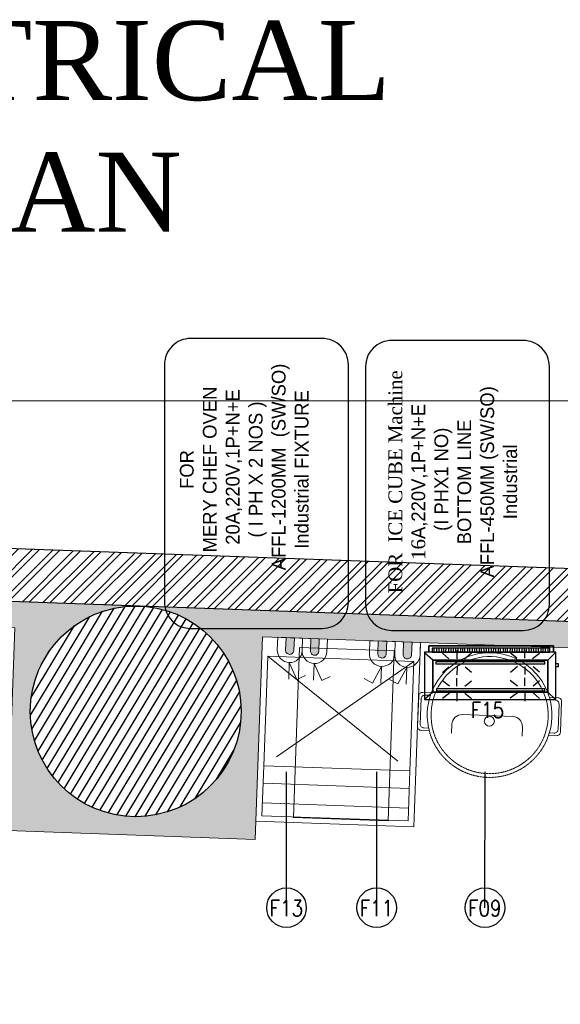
# Model space of a CAD drawing. Header units: millimetres. Extents: x 297264 to 416219, y -77299 to -23696.
# Tile 261 of 327: x 371378 to 373429, y -27449 to -23710. Entities that reach past the tile are written whole.
import ezdxf

# ---------------------------------------------------------------- set-up
doc = ezdxf.new("R2010")
doc.units = ezdxf.units.MM
doc.header["$LTSCALE"] = 2.5
doc.linetypes.add('DASHED', pattern=[19.05, 12.7, -6.35])
doc.linetypes.add('HIDDEN2', pattern=[4.7625, 3.175, -1.5875])
for name, color, linetype, lineweight in [('A-WALL', 7, 'Continuous', 30), ('CKD-Electrical Point', 7, 'Continuous', 25), ('CKD-Electrical Text', 7, 'Continuous', 25), ('ELEC', 1, 'Continuous', 5), ('ELEVATION 1', 143, 'Continuous', 18), ('ELEVATION 3', 23, 'Continuous', 13), ('ELEVATION 4', 157, 'Continuous', 9), ('FURNITURES', 30, 'Continuous', 15), ('HATCH LIGHT', 250, 'Continuous', 0), ('K Equipment', 30, 'Continuous', 9), ('K Equipment UC', 251, 'Continuous', 5), ('ROOM TEXT', 7, 'Continuous', 5), ('WALL', 132, 'Continuous', 25)]:
    doc.layers.add(name, color=color, linetype=linetype, lineweight=lineweight)
doc.layers.add('sp04000g0$0$S-COLS-PATT', color=252, linetype='Continuous')
doc.styles.add('CKD_Dimension Text', font='BOOKOSI.TTF')
doc.styles.add('MTEXT', font='romans.shx', dxfattribs={"width": 0.85})
doc.styles.get("Standard").update_dxf_attribs({"font": 'GOTHIC.TTF'})
doc.dimstyles.new('AJKD_30', dxfattribs={"dimscale": 30, "dimtxt": 2, "dimasz": 1, "dimexe": 0.8, "dimexo": 0.8, "dimgap": 0.5, "dimtad": 1, "dimdec": 0, "dimzin": 0, "dimdsep": 46, "dimtxsty": 'Standard', "dimblk": 'ARCHTICK', "dimcen": 0.125, "dimclrd": 251, "dimclre": 251, "dimclrt": 42, "dimadec": 0, "dimazin": 0, "dimtfac": 1, "dimtdec": 0, "dimtix": 1, "dimtmove": 0, "dimatfit": 3, "dimfxl": 1, "dimtolj": 1, "dimtzin": 0, "dimarcsym": 1})

# ---------------------------------------------------------------- blocks, each defined once
blk = doc.blocks.new('A$C7a6a0475')
for p, q in [((325.4, 415.9), (289.6, 415.9)), ((249.6, 175.9), (249.6, 375.9)), ((325.4, 135.9), (289.6, 135.9))]:
    blk.add_line(p, q)
at = {"elevation": 0}
for points in [[(167.8, 518), (167.8, 552.3, -0.414214), (182.8, 567.3), (303.7, 567.3, -0.414214), (318.7, 552.3), (318.7, 520.7)], [(177.8, 521.1), (177.8, 542.3, -0.414214), (192.8, 557.3), (293.7, 557.3, -0.414214), (308.7, 542.3), (308.7, 523.5)], [(167.8, 49.3), (167.8, 15, 0.414214), (182.8, 0), (303.7, 0, 0.414214), (318.7, 15), (318.7, 46.6)], [(177.8, 46.2), (177.8, 25, 0.414214), (192.8, 10), (293.7, 10, 0.414214), (308.7, 25), (308.7, 43.8)]]:
    blk.add_lwpolyline(points, format="xyb", dxfattribs=at)
blk.add_circle((271.1, 283.7), 20)
for centre, radius, start, end in [((247.5, 283.7), 247.5, 71.6585, 288.3415), ((247.5, 283.7), 232.5, 71.6585, 288.3415), ((289.6, 375.9), 40, 90, 180), ((289.6, 175.9), 40, 180, 270)]:
    blk.add_arc(centre, radius, start, end)
at = {"linetype": 'HIDDEN2', "ltscale": 0.1}
for radius in [247.5, 232.5]:
    blk.add_arc((247.5, 283.7), radius, 288.3415, 71.6585, dxfattribs=at)
blk = doc.blocks.new('A$Cb31a83a8')
at = {"linetype": 'DASHED', "ltscale": 20}
for p, q in [((0, 606.1, 0), (0, 416.1, 0)), ((555, 606.1, 0), (0, 606.1, 0)), ((555, 416.1, 0), (555, 606.1, 0)), ((555, 557, 0), (0, 557, 0)), ((555, 482, 0), (0, 482, 0)), ((555, 0, 0), (0, 416.1, 0)), ((0, 0, 0), (555, 416.1, 0))]:
    blk.add_line(p, q, dxfattribs=at)
at = {"linetype": 'DASHED', "ltscale": 20, "elevation": 0}
blk.add_lwpolyline([(0, 416.1), (555, 416.1), (555, 0), (0, 0)], close=True, dxfattribs=at)
blk = doc.blocks.new('_ArchTick')
at = {"color": 0, "linetype": 'ByBlock', "const_width": 0.15}
blk.add_lwpolyline([(-0.5, -0.5), (0.5, 0.5)], dxfattribs=at)
blk = doc.blocks.new('G$CD5B1A49A')
at = {"color": 3}
for points in [[(490, 186.8), (490, 210), (17, 210), (17, 186.8)], [(17, 186.8), (17, 210), (490, 210), (490, 186.8)], [(37, 186.6), (37.1, 201), (37.1, 201)], [(47.4, 188.9), (47.5, 200.9), (47.5, 200.9)], [(55.4, 188.9), (55.5, 200.9), (55.5, 200.9)], [(65.8, 188.8), (65.9, 200.8), (65.9, 200.8)], [(73.8, 188.7), (73.9, 200.7), (73.9, 200.7)], [(81.8, 188.6), (81.9, 200.6), (81.9, 200.6)], [(92.2, 188.6), (92.3, 200.6), (92.3, 200.6)], [(101, 188.5), (101.1, 200.5), (101.1, 200.5)], [(110.6, 188.4), (110.7, 200.4), (110.7, 200.4)], [(119.4, 188.3), (119.5, 200.3), (119.5, 200.3)], [(123.7, 161.6), (123.8, 192.8), (123.8, 192.8)], [(127.4, 188.3), (127.5, 200.3), (127.5, 200.3)], [(137.8, 188.2), (137.9, 202.6), (137.9, 202.6)], [(145.8, 188.1), (145.9, 202.5), (145.9, 202.5)], [(153.8, 188), (153.9, 202.4), (153.9, 202.4)], [(164.2, 188), (164.3, 202.4), (164.3, 202.4)], [(172.2, 187.9), (172.3, 202.3), (172.3, 202.3)], [(182.6, 187.8), (182.7, 202.2), (182.7, 202.2)], [(190.6, 187.7), (190.7, 202.1), (190.7, 202.1)], [(198.6, 187.7), (198.7, 202.1), (198.7, 202.1)], [(209, 187.6), (209.1, 202), (209.1, 202)], [(217, 187.5), (217.1, 201.9), (217.1, 201.9)], [(227.4, 187.4), (225.9, 201.8), (225.9, 201.8)], [(235.4, 187.3), (235.5, 201.7), (235.5, 201.7)], [(244.2, 187.3), (244.3, 201.7), (244.3, 201.7)], [(254.6, 187.2), (254.7, 201.6), (254.7, 201.6)], [(262.6, 187.1), (262.7, 201.5), (262.7, 201.5)], [(270.6, 187.1), (270.7, 201.5), (270.7, 201.5)], [(281, 187), (281.1, 201.4), (281.1, 201.4)], [(289, 186.9), (289.1, 201.3), (289.1, 201.3)], [(299.4, 186.8), (299.5, 201.2), (299.5, 201.2)], [(307.4, 186.7), (307.5, 201.1), (307.5, 201.1)], [(315.4, 186.7), (315.5, 201.1), (315.5, 201.1)], [(325.8, 186.6), (325.9, 201), (325.9, 201)], [(333.8, 186.5), (333.9, 200.9), (333.9, 200.9)], [(342.6, 186.4), (342.7, 200.8), (342.7, 200.8)], [(352.2, 188), (352.3, 200.8), (352.3, 200.8)], [(361, 187.9), (361.1, 200.7), (361.1, 200.7)], [(370.6, 187.8), (370.7, 200.6), (370.7, 200.6)], [(379.4, 187.7), (379.5, 200.5), (379.5, 200.5)], [(381.3, 163.2), (381.4, 193.6), (381.4, 193.6)], [(387.4, 187.7), (387.5, 200.5), (387.5, 200.5)], [(397.8, 187.6), (397.9, 200.4), (397.9, 200.4)], [(405.8, 187.5), (405.9, 200.3), (405.9, 200.3)], [(416.2, 187.4), (413.9, 200.2), (413.9, 200.2)], [(424.2, 187.4), (424.3, 200.2), (424.3, 200.2)], [(432.2, 187.3), (432.3, 200.1), (432.3, 200.1)], [(442.6, 187.2), (442.7, 201.6), (442.7, 201.6)], [(450.6, 187.1), (450.7, 201.5), (450.7, 201.5)], [(459.4, 187.1), (459.5, 201.5), (459.5, 201.5)], [(469, 187), (469.1, 201.4), (469.1, 201.4)], [(31.3, 156.5), (0.6, 184.4), (0.6, 184.4)], [(92.5, 161.7), (68.6, 182.6), (68.6, 182.6)], [(152.5, 161.5), (179, 183.8), (179, 183.8)], [(350.9, 163.3), (326.2, 183.3), (326.2, 183.3)], [(410.1, 163.1), (436.6, 183), (436.6, 183)], [(467.7, 156.5), (498.2, 186.8), (498.2, 186.8)], [(92.4, 131.3), (68.3, 109), (68.3, 109)], [(123.6, 131.2), (123.5, 100), (123.5, 100)], [(154, 131.1), (178.7, 110.2), (178.7, 110.2)], [(353.2, 132.1), (325.9, 109.7), (325.9, 109.7)], [(381.2, 132), (381.1, 101.6), (381.1, 101.6)], [(412.4, 131.9), (436.3, 111.8), (436.3, 111.8)], [(498, 131.6), (508.4, 131.6), (508.4, 142), (498, 142)], [(94.6, 57.7), (68.2, 77.8), (68.2, 77.8)], [(123.4, 57.6), (123.5, 88), (123.5, 88)], [(153.8, 57.5), (178.6, 77.4), (178.6, 77.4)], [(353, 56.9), (325.8, 79.3), (325.8, 79.3)], [(381, 58.4), (381.1, 89.6), (381.1, 89.6)], [(412.2, 58.3), (436.2, 79), (436.2, 79)], [(31.3, 34.7), (0, 6.8), (0, 6.8)], [(94.5, 30.5), (68, 10.6), (68, 10.6)], [(123.3, 30.4), (123.2, 0), (123.2, 0)], [(153.7, 30.3), (178.4, 10.2), (178.4, 10.2)], [(352.9, 32.1), (325.6, 11.3), (325.6, 11.3)], [(380.9, 32), (380.8, 0.8), (380.8, 0.8)], [(412.1, 31.9), (436, 11), (436, 11)], [(467.7, 34.7), (497.6, 6.8), (497.6, 6.8)]]:
    blk.add_lwpolyline(points, dxfattribs=at)
for points in [[(475.5, 201.3), (29, 201.3), (29, 186.8), (475.5, 186.7)], [(498.2, 186.8), (0, 186.8), (0, 6.8), (498.2, 6.8)], [(467.7, 156.5), (467.7, 34.7), (31.3, 34.7), (31.3, 156.5)], [(31.3, 34.7), (467.7, 34.7), (467.7, 156.5), (31.3, 156.5)], [(457.3, 150.1), (43.7, 150.1), (43.6, 141.9), (457.3, 141.9)], [(43.6, 141.9), (457.3, 141.9), (457.3, 150.1), (43.6, 150.1)], [(456.9, 47.7), (45.7, 47.7), (45.7, 39.4), (456.9, 39.4)], [(45.7, 39.4), (456.9, 39.4), (456.9, 47.7), (45.7, 47.7)]]:
    blk.add_lwpolyline(points, close=True, dxfattribs=at)
blk = doc.blocks.new('WQEREYTI')
at = {"layer": 'ELEC', "lineweight": 0}
blk.add_hatch(color=4, dxfattribs=at).paths.add_polyline_path([(5560326.96, 630080.87), (5560326.96, 630079.63), (5560328.82, 630079.63, 0.414214), (5560329.44, 630080.25, 0.414214), (5560328.82, 630080.87)])
at = {"layer": 'ELEC', "color": 4, "lineweight": 0}
for p, q in [((5560330.68, 630080.25), (5560333.16, 630080.25)), ((5560330.68, 630080.25), (5560333.16, 630079.01)), ((5560333.16, 630079.01), (5560332.54, 630077.77))]:
    blk.add_line(p, q, dxfattribs=at)
blk.add_lwpolyline([(5560326.96, 630078.39), (5560326.96, 630082.11), (5560328.82, 630082.11, -0.414214), (5560330.68, 630080.25), (5560330.68, 630080.25, -0.414214), (5560328.82, 630078.39), (5560326.96, 630078.39)], format="xyb", dxfattribs=at)
blk.add_lwpolyline([(5560326.96, 630079.63), (5560326.96, 630080.87), (5560328.82, 630080.87, -0.414214), (5560329.44, 630080.25, -0.414214), (5560328.82, 630079.63)], format="xyb", close=True, dxfattribs=at)
blk = doc.blocks.new('EQWRTYTREWERYTU')
at = {"layer": 'ELEC', "lineweight": 0}
blk.add_hatch(color=3, dxfattribs=at).paths.add_polyline_path([(5560326.38, 630073.1), (5560326.38, 630071.86), (5560328.24, 630071.86, 0.414214), (5560328.86, 630072.48, 0.414214), (5560328.24, 630073.1)])
at = {"layer": 'ELEC', "color": 3, "lineweight": 0}
for p, q in [((5560330.09, 630072.48), (5560332.57, 630072.48)), ((5560330.09, 630072.48), (5560332.57, 630071.25)), ((5560332.57, 630071.25), (5560331.95, 630070.01))]:
    blk.add_line(p, q, dxfattribs=at)
blk.add_lwpolyline([(5560326.38, 630070.63), (5560326.38, 630074.34), (5560328.24, 630074.34, -0.414214), (5560330.09, 630072.48), (5560330.09, 630072.48, -0.414214), (5560328.24, 630070.63), (5560326.38, 630070.63)], format="xyb", dxfattribs=at)
blk.add_lwpolyline([(5560326.38, 630071.86), (5560326.38, 630073.1), (5560328.24, 630073.1, -0.414214), (5560328.86, 630072.48, -0.414214), (5560328.24, 630071.86)], format="xyb", close=True, dxfattribs=at)

msp = doc.modelspace()

# ---------------------------------------------------------------- hatches: boundary and pattern name
at = {"layer": 'HATCH LIGHT', "true_color": 0x636466}
h = msp.add_hatch(dxfattribs=at)
h.set_pattern_fill('ANSI32', color=251, scale=6)
h.set_pattern_definition([(45, (300231.21, -46725.026), (-40.411153, 40.411153), []), (45, (300258.15, -46725.026), (-40.411153, 40.411153), [])])
h.paths.add_polyline_path([(377374.1, -32590), (377180.1, -32638.8), (377361.6, -33359.7), (364809, -33359.6, -0.000263), (364794.5, -33559.6), (377618.3, -33559.7)])
h.paths.add_polyline_path([(365222.9, -25157.1), (365022.9, -25157.1, -0.011972), (364541.6, -34256), (364742.2, -34256, 0.01196)])
h.paths.add_polyline_path([(365206.6, -25697.6), (374885.5, -26046.6, 0.003501), (375379.6, -26800.6), (375547.2, -26691.5), (374997.1, -25850.5), (365212.8, -25497.7, -0.000262)])
h = msp.add_hatch(dxfattribs=at)
h.set_pattern_fill('ANSI36', color=251, scale=7)
h.set_pattern_definition([(45, (300231.21, -46725.026), (11.786586, 43.2174826), [55.5625, -11.1125, 0, -11.1125])])
h.paths.add_polyline_path([(371331.6, -26789), (372271, -26822.8), (372298.7, -26053.4), (374829.8, -26144.6), (375296.3, -26856), (375379.6, -26800.6, -0.003501), (374885.5, -26046.6), (371832.6, -25936.7, -0.403697), (372218.2, -26336.4, -1), (371418.2, -26336.4, -0.424809), (371832.6, -25936.7), (368000.1, -25798.4), (367996.5, -25898.3), (371359.3, -26019.5)])
at = {"layer": 'sp04000g0$0$S-COLS-PATT'}
h = msp.add_hatch(dxfattribs=at)
h.set_pattern_fill('ANSI31', color=256, scale=10, angle=13.9772, style=0)
h.set_pattern_definition([(58.97724, (136391.294, -81155.115), (-27.2085637, 16.3632687), [])])
edge = h.paths.add_edge_path()
edge.add_arc((371818.2, -26336.4), 400, 0, 360)

# ---------------------------------------------------------------- linework, layer by layer
at = {"layer": 'CKD-Electrical Text', "color": 7, "linetype": 'Continuous', "elevation": -24820.1}
for points in [[(372026.2, -26021.5), (372525.9, -26021.5, 0.414214), (372624.8, -25922.6), (372624.8, -25019.7, 0.414214), (372525.9, -24920.8), (372026.2, -24920.8, 0.414214), (371927.3, -25019.7), (371927.3, -25922.6, 0.414214)], [(372789, -26029), (373288.7, -26029, 0.414214), (373387.6, -25930.1), (373387.6, -25027.2, 0.414214), (373288.7, -24928.3), (372789, -24928.3, 0.414214), (372690.1, -25027.2), (372690.1, -25930.1, 0.414214)]]:
    msp.add_lwpolyline(points, format="xyb", close=True, dxfattribs=at)
at = {"layer": 'ELEVATION 1'}
msp.add_lwpolyline([(375379.6, -26800.6), (375296.3, -26856), (374829.8, -26144.6), (372298.7, -26053.4), (372271, -26822.8), (371331.6, -26789), (371359.3, -26019.5), (367996.5, -25898.3)], dxfattribs=at)
at = {"layer": 'ELEVATION 3'}
msp.add_lwpolyline([(363601.6, -34256), (379164.1, -34256), (379164.1, -25157.1), (363601.6, -25157.1)], close=True, dxfattribs=at)
at = {"layer": 'FURNITURES'}
for p, q in [((372898.3, -26075), (372873.1, -26774.5)), ((372873.1, -26774.5), (372273.5, -26752.9))]:
    msp.add_line(p, q, dxfattribs=at)
msp.add_arc((372317.7, -26754.5), 2715, 224.5735, 353.9316, dxfattribs=at)
at = {"layer": 'K Equipment'}
msp.add_lwpolyline([(372775.9, -26751.6), (372416.7, -26738.7), (372439.9, -26093.5), (372799.2, -26106.4)], close=True, dxfattribs=at)
at = {"layer": 'WALL'}
msp.add_line((374997.1, -25850.5), (365213.8, -25497.7), dxfattribs=at)
at = {"layer": 'WALL', "flags": 128}
msp.add_lwpolyline([(375547.2, -26691.5), (375379.6, -26800.6, -0.003501), (374885.5, -26046.6), (365206.6, -25697.6)], format="xyb", dxfattribs=at)
at = {"layer": 'WALL'}
msp.add_circle((371818.2, -26336.4), 400, dxfattribs=at)

# ---------------------------------------------------------------- block references
at = {"layer": 'A-WALL'}
msp.add_blockref('G$CD5B1A49A', (372913.4, -26298.1), dxfattribs=at)
at = {"layer": 'CKD-Electrical Point', "color": 2, "lineweight": 50}
for name, p, xscale, yscale, zscale, rotation in [('EQWRTYTREWERYTU', (21494753.3, 140531863.7), -25.39999999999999, 25.4, 25.4, 87.91875900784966), ('EQWRTYTREWERYTU', (21494847.6, 140531860.2), -25.39999999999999, 25.4, 25.4, 87.91875900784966), ('WQEREYTI', (-10736174.9, 144214614.1), 25.85241221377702, 25.85241221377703, 25.85241221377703, 267.9390180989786), ('WQEREYTI', (-10736078.9, 144214610.7), 25.85241221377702, 25.85241221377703, 25.85241221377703, 267.9390180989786)]:
    msp.add_blockref(name, p, dxfattribs=dict(at, xscale=xscale, yscale=yscale, zscale=zscale, rotation=rotation))
at = {"layer": 'K Equipment UC', "xscale": -1, "rotation": 177.9351876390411}
msp.add_blockref('A$Cb31a83a8', (372318.7, -26126.9, 0), dxfattribs=at)
at = {"layer": 'K Equipment UC', "xscale": 0.9559158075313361, "yscale": 0.9559158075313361, "zscale": 0.9559158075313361, "rotation": 267.7488789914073}
msp.add_blockref('A$C7a6a0475', (372898.9, -26103.5, -0.6), dxfattribs=at)

# ---------------------------------------------------------------- texts
at = {"layer": 'CKD-Electrical Text', "color": 4, "linetype": 'Continuous', "char_height": 52.272, "width": 991.627, "attachment_point": 5, "rotation": 90, "style": 'CKD_Dimension Text'}
for s, insert in [('{\\fCentury Gothic|b0|i0|c238|p34;\\C7;FOR \\P\\fCentury Gothic|b0|i0|c0|p34;MERY CHEF OVEN\\P 20\\fCentury Gothic|b0|i0|c238|p34;A,220V,1P+N+E \\P( I\\fCentury Gothic|b0|i0|c0|p34; \\fCentury Gothic|b0|i0|c238|p34;PH X\\fCentury Gothic|b0|i0|c0|p34; 2 \\fCentury Gothic|b0|i0|c238|p34;NO\\fCentury Gothic|b0|i0|c0|p34;S \\fCentury Gothic|b0|i0|c238|p34;) \\A1; \\P AFFL-\\fCentury Gothic|b0|i0|c0|p34;1200MM\\fCentury Gothic|b0|i0|c238|p34; \\fCentury Gothic|b0|i0|c0|p34; \\fCentury Gothic|b0|i0|c238|p34;(SW/SO)\\PIndustrial FIXTURE}', (372230, -25418.1)), ('{\\C7;FOR  ICE CUBE Machine\\P16\\fCentury Gothic|b0|i0|c238|p34;A,220V,1P+N+E\\P (I PHX\\fCentury Gothic|b0|i0|c0|p34;1\\fCentury Gothic|b0|i0|c238|p34; NO)\\fCentury Gothic|b0|i0|c0|p34; \\PBOTTOM LINE \\PAFFL-450MM \\fCentury Gothic|b0|i0|c238|p34;(SW/SO)\\PIndustrial} ', (373021.3, -25465))]:
    msp.add_mtext(s, dxfattribs=dict(at, insert=insert))
at = {"layer": 'ROOM TEXT'}
for s, width, insert, char_height, attachment_point, style in [('\\A1;\\pxqc;{\\fBookman Old Style|b0|i0|c0|p18;ELECTRICAL \\PPLAN}', 3047.8, (372925, -24515.6), 300, 9, 'CKD_Dimension Text'), ('\\A1;\\pxqc;F15', 170.917, (373066.9, -26301.5, -0.4), 60, 1, 'MTEXT'), ('\\A1;\\pxqc;F13', 170.917, (372304.2, -27053.7, 0.2), 60, 1, 'MTEXT'), ('\\A1;\\pxqc;F11', 170.917, (372646.2, -27053.7, 0.2), 60, 1, 'MTEXT'), ('\\A1;\\pxqc;F09', 170.917, (373057.1, -27053.7, 0.2), 60, 1, 'MTEXT')]:
    msp.add_mtext_dynamic_manual_height_columns(s, width=width, gutter_width=1.8, heights=[0], dxfattribs=dict(at, insert=insert, char_height=char_height, attachment_point=attachment_point, style=style))

# ---------------------------------------------------------------- leaders
at = {"layer": 'ELEVATION 4'}
for points in [[(372390.2, -27081.7), (372390.3, -26565.7)], [(372732.2, -27081.7), (372732.3, -26565.7)], [(373143.1, -27081.7), (373143.2, -26565.7)]]:
    msp.add_leader(points, dimstyle='AJKD_30', override={"dimasz": 5, "dimgap": 0.5, "dimtad": 0, "dimldrblk": 'DotBlank', "dimfxl": 0.18, "dimfxlon": 1, "dimarcsym": 2}, dxfattribs=at)

doc.saveas('drawing.dxf')
